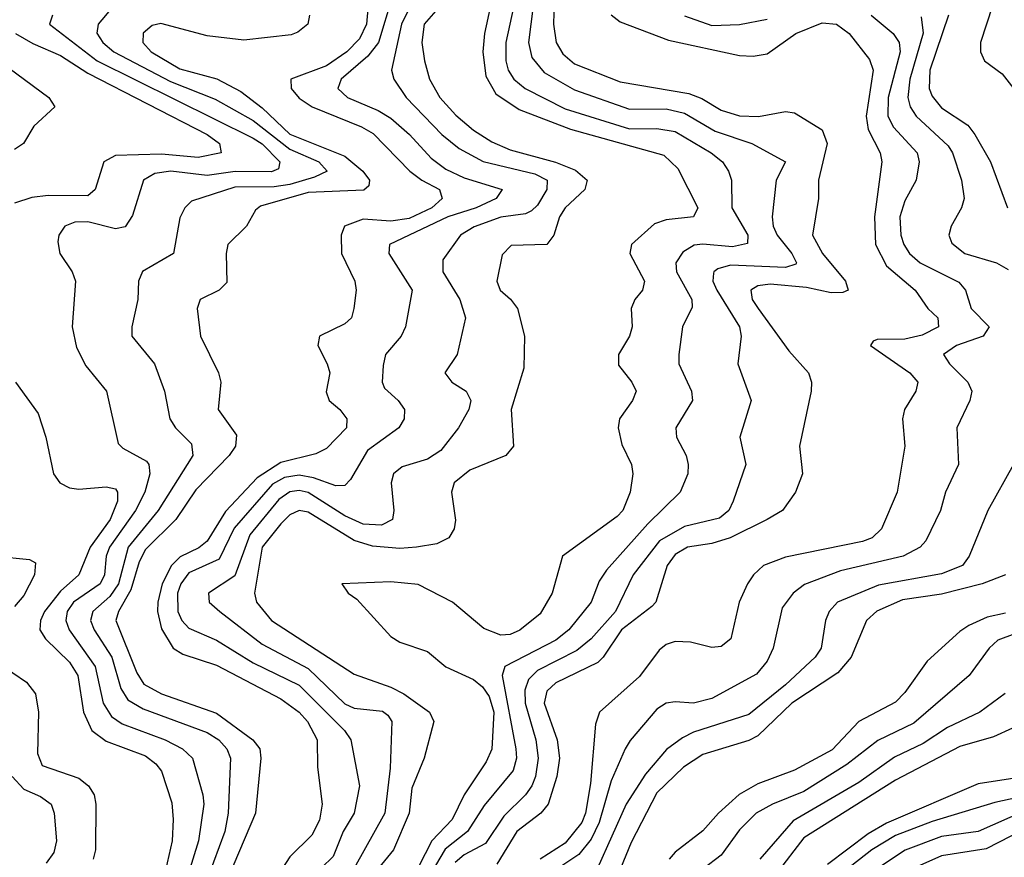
# Model space of a CAD drawing. Header units: inches. Extents: x 990535 to 1117859, y 769386 to 892122.
# Tile 900 of 1056: x 1060621 to 1062767, y 867434 to 869260. Entities that reach past the tile are written whole.
import ezdxf

# ---------------------------------------------------------------- set-up
doc = ezdxf.new("R2010")
doc.units = ezdxf.units.IN
doc.header["$MEASUREMENT"] = 0
doc.layers.add('B0866', color=7, linetype='Continuous')

msp = doc.modelspace()

# ---------------------------------------------------------------- linework, layer by layer
at = {"layer": 'B0866', "color": 5}
for points, elevation in [([(1061787.4, 869350), (1061784.6, 869250), (1061790.7, 869210), (1061805.2, 869185.2), (1061830, 869163.7), (1061930, 869124.4), (1062079.2, 869099.2), (1062108.1, 869088.1), (1062150, 869062.5), (1062190, 869050.1), (1062231, 869049), (1062290, 869059.9), (1062310, 869057.2), (1062370, 869020.1), (1062380.8, 868990), (1062361.8, 868910), (1062362.1, 868870), (1062349.2, 868790), (1062370.8, 868750), (1062421.1, 868690), (1062427.1, 868670), (1062414.9, 868665.1), (1062390, 868664.7), (1062336.2, 868676.2), (1062256.6, 868683.4), (1062230, 868679.6), (1062214.8, 868670), (1062217.4, 868650), (1062230.4, 868630), (1062297.7, 868537.7), (1062340.1, 868490), (1062346.9, 868470), (1062346.4, 868450), (1062320.6, 868330), (1062327.5, 868270), (1062312, 868230), (1062283.6, 868190), (1062250.1, 868170), (1062169.5, 868130), (1062130, 868118.3), (1062076.3, 868110), (1062050, 868093.9), (1062032.6, 868070), (1062007.3, 867990), (1061999.1, 867980.9), (1061933.1, 867930), (1061893.1, 867870), (1061881.2, 867858.8), (1061790, 867814.3), (1061770, 867796.3), (1061764, 867770), (1061792.6, 867690), (1061798, 867650), (1061792.2, 867610), (1061773, 867550), (1061757.2, 867530), (1061704.6, 867490), (1061660.8, 867419.2)], 3680), ([(1061492.5, 869330), (1061453.5, 869250), (1061431.8, 869150), (1061436.9, 869130), (1061463.6, 869090), (1061541.1, 869010), (1061579.3, 868979.3), (1061631.1, 868951.1), (1061744.1, 868924.1), (1061770.8, 868910), (1061770.4, 868890), (1061750, 868855.3), (1061736.9, 868843.1), (1061723.3, 868836.7), (1061670, 868829.3), (1061611.9, 868808.1), (1061581.8, 868790), (1061543.5, 868736.5), (1061543.6, 868710), (1061580.5, 868650), (1061593, 868610), (1061574.3, 868530), (1061548.1, 868490), (1061562.7, 868470), (1061594.3, 868450), (1061604.6, 868430), (1061600.4, 868410), (1061577.9, 868370), (1061539.2, 868320.8), (1061510, 868301.8), (1061454.7, 868285.3), (1061435.9, 868270), (1061430.8, 868250), (1061436.8, 868190), (1061434, 868170), (1061410, 868157.6), (1061370, 868159.8), (1061330, 868178.1), (1061250, 868229), (1061230, 868233.6), (1061210, 868230.7), (1061186.3, 868213.7), (1061122.9, 868137.1), (1061090, 868047.3), (1061032.7, 868010), (1061034.4, 867990), (1061057.2, 867970), (1061150, 867898.6), (1061250, 867845.8), (1061330, 867768.6), (1061350, 867759.2), (1061412.1, 867752.1), (1061423.9, 867743.9), (1061432.5, 867730), (1061428.3, 867628.3), (1061417.3, 867530), (1061350.3, 867410)], 3560), ([(1061382.4, 869310), (1061377.4, 869250), (1061361.8, 869218.2), (1061333.9, 869190), (1061290, 869159.7), (1061212.5, 869130), (1061212.9, 869110), (1061230, 869088.7), (1061258.6, 869070), (1061366.5, 869026.5), (1061391.9, 869011.9), (1061471.7, 868930), (1061497.7, 868910), (1061536.5, 868890), (1061541.8, 868870), (1061519.5, 868850), (1061470, 868826.4), (1061430, 868820.7), (1061370, 868825.3), (1061329, 868810), (1061322.2, 868790), (1061322.5, 868750), (1061351.4, 868690), (1061354.3, 868670), (1061349.5, 868630), (1061344.5, 868610), (1061330, 868596.7), (1061274.4, 868570), (1061270.9, 868550), (1061291.5, 868510), (1061296.8, 868490), (1061289, 868449), (1061295.9, 868430), (1061319.2, 868410), (1061333.9, 868390), (1061333.5, 868370), (1061290, 868325), (1061266.4, 868313.6), (1061190, 868294.5), (1061138.8, 868261.2), (1061070, 868187.5), (1061030, 868123.3), (1061011.6, 868108.4), (1060971, 868089), (1060952.4, 868070), (1060931.9, 868030), (1060922.4, 867990), (1060921.4, 867970), (1060930, 867931.6), (1060955.7, 867890), (1060976.8, 867876.8), (1061050, 867852.4), (1061190, 867779.2), (1061230, 867750.4), (1061248.2, 867730), (1061269.8, 867690), (1061270.1, 867630.1), (1061280.6, 867550), (1061274.5, 867514.5), (1061258.1, 867481.9), (1061210, 867435), (1061193.7, 867410)], 3520), ([(1061433.1, 869310), (1061402.9, 869210), (1061379.6, 869180.4), (1061322.1, 869130), (1061314.4, 869110), (1061335.9, 869090), (1061402.3, 869062.3), (1061430, 869045.1), (1061470.4, 869010), (1061518.1, 868958.1), (1061550, 868934.4), (1061590, 868915.4), (1061672.8, 868890), (1061659.5, 868870), (1061616, 868850), (1061554.6, 868830), (1061427, 868770), (1061426, 868750), (1061476.6, 868670), (1061461.9, 868590), (1061452.9, 868570), (1061418.1, 868530), (1061413.7, 868506.3), (1061411.3, 868470), (1061416.3, 868456.3), (1061445.8, 868430), (1061459.8, 868410), (1061459.5, 868390), (1061447.4, 868370), (1061379.5, 868320.5), (1061342.3, 868257.7), (1061330, 868244.6), (1061310, 868243.4), (1061261.5, 868261.5), (1061230, 868266.9), (1061198.4, 868261.6), (1061172.5, 868247.5), (1061088.7, 868151.3), (1061056.3, 868083.7), (1060990, 868053.8), (1060972.1, 868030), (1060964.9, 868010), (1060965.7, 867970), (1060974.8, 867950), (1060990, 867933.6), (1061050, 867907.2), (1061130, 867857.6), (1061230, 867809), (1061328.8, 867710), (1061342.7, 867690), (1061362, 867590), (1061350.4, 867530), (1061326.1, 867490), (1061304.1, 867435.9), (1061253.6, 867386.4)], 3540), ([(1061543.4, 869296.6), (1061503, 869250), (1061497.9, 869210), (1061503.7, 869170), (1061514.3, 869130), (1061536.8, 869090), (1061571.5, 869051.5), (1061610, 869019.2), (1061650, 868993.7), (1061690, 868976), (1061789.2, 868949.2), (1061832.2, 868932.2), (1061857.7, 868910), (1061853.1, 868890), (1061809.7, 868850), (1061797.8, 868830), (1061785.6, 868790), (1061770.2, 868770), (1061692, 868768), (1061672.6, 868747.4), (1061661.4, 868690), (1061668.6, 868670), (1061691, 868651), (1061705.9, 868630), (1061721.3, 868570), (1061720, 868500), (1061692.5, 868410), (1061697.1, 868330), (1061680.7, 868310), (1061602.5, 868277.5), (1061567.8, 868250), (1061562.1, 868230), (1061571.1, 868168.9), (1061567.8, 868150), (1061556.3, 868130), (1061530, 868116.9), (1061486, 868110), (1061450, 868107.4), (1061390, 868112.5), (1061350, 868124.2), (1061250, 868186.5), (1061230, 868189.9), (1061210, 868180.7), (1061190, 868160.8), (1061150, 868110), (1061132.6, 868010), (1061137.2, 867990), (1061169.7, 867950), (1061350, 867833.3), (1061430, 867805.1), (1061458.3, 867790), (1061514, 867750), (1061523.8, 867730), (1061502.9, 867650), (1061475.8, 867584.2), (1061470.3, 867530), (1061436.1, 867450), (1061386.7, 867390)], 3580), ([(1060830, 869295), (1060800.2, 869259.8), (1060792.3, 869250), (1060789.7, 869230.3), (1060802.3, 869210), (1060826.3, 869190), (1060950, 869125.5), (1061046.9, 869086.9), (1061130, 869039.9), (1061210, 868977.6), (1061273.3, 868950), (1061291.2, 868930), (1061263.7, 868916.3), (1061210, 868900.6), (1061175.5, 868895.5), (1061090, 868895), (1060995.4, 868864.6), (1060980.8, 868850), (1060970, 868828.2), (1060956.6, 868750), (1060889.2, 868710.8), (1060880.5, 868690), (1060878.8, 868650), (1060865.3, 868590), (1060865.9, 868570), (1060915, 868510), (1060937, 868450), (1060948.3, 868390), (1060960.8, 868370), (1060995.3, 868335.3), (1060998.9, 868310), (1060923.1, 868190), (1060857.6, 868110), (1060836.9, 868030), (1060817.5, 868002.5), (1060780.4, 867970), (1060775.4, 867950), (1060783.2, 867930), (1060822.4, 867870), (1060842, 867802), (1060857, 867777), (1060890, 867757.7), (1061030, 867706), (1061054.9, 867690), (1061073, 867670), (1061080.3, 867650), (1061075.6, 867530), (1061068, 867490), (1061031.2, 867390)], 3460), ([(1061647.6, 869290), (1061634.3, 869230), (1061630.8, 869190), (1061636.9, 869136.9), (1061658.6, 869098.6), (1061710, 869064.3), (1061821.5, 869021.5), (1062024.8, 868964.8), (1062055.8, 868935.8), (1062098.8, 868850), (1062089.6, 868830.4), (1062030, 868823.6), (1062004.9, 868815.1), (1061954.3, 868770), (1061950.8, 868750), (1061982.6, 868690), (1061978.8, 868670), (1061961.7, 868650), (1061954.1, 868630), (1061956.2, 868590), (1061950.1, 868570), (1061926.1, 868530), (1061926.5, 868506.5), (1061955.5, 868470), (1061965, 868450), (1061957, 868430), (1061928.4, 868390), (1061925.7, 868370), (1061933.5, 868333.5), (1061954.4, 868290), (1061957.5, 868270), (1061951.6, 868230), (1061935.5, 868190), (1061923.3, 868176.7), (1061804.4, 868090), (1061781.5, 868010), (1061755.6, 867964.4), (1061710.9, 867929.1), (1061690, 867919.6), (1061670, 867917.9), (1061633, 867933), (1061564.3, 867990), (1061490, 868028.6), (1061430, 868034.6), (1061323, 868030), (1061336.9, 868010), (1061356.3, 867996.3), (1061430, 867915.4), (1061450, 867903.1), (1061510, 867882.5), (1061550, 867848.8), (1061610, 867821.3), (1061630, 867805.4), (1061644.4, 867784.4), (1061654.8, 867750), (1061650.3, 867669.7), (1061638.2, 867641.8), (1061589.8, 867570), (1061563.9, 867516.1), (1061519.1, 867470), (1061475.5, 867384.5)], 3620), ([(1061698.3, 869290), (1061680.5, 869210), (1061680.8, 869170), (1061685.8, 869150), (1061698.5, 869130), (1061722.5, 869110), (1061810, 869065.9), (1061950, 869022.3), (1062010, 869022.8), (1062050, 869015.9), (1062128.1, 868970), (1062152.8, 868950), (1062165.7, 868930), (1062172.2, 868910), (1062173.5, 868850), (1062207.9, 868790), (1062207.7, 868772.3), (1062174.9, 868765.1), (1062110, 868770.9), (1062091.5, 868768.5), (1062066.7, 868753.3), (1062051, 868730), (1062052.4, 868710), (1062085.9, 868650), (1062087.1, 868632.9), (1062066, 868590), (1062057.5, 868530), (1062057.9, 868510), (1062085.2, 868450), (1062087.7, 868430), (1062051, 868370), (1062052.6, 868350), (1062073.7, 868310), (1062078.1, 868290), (1062077.2, 868270), (1062060.8, 868230), (1061990, 868161), (1061900, 868060), (1061884, 868036), (1061866.7, 867990), (1061817.7, 867930), (1061790, 867907.2), (1061678.8, 867850), (1061672.8, 867830), (1061702.3, 867670), (1061703.6, 867650), (1061696.7, 867623.3), (1061633.4, 867546.6), (1061597.1, 867490), (1061548.7, 867451.3), (1061490, 867351.7)], 3640), ([(1061740.1, 869290), (1061730.1, 869210.1), (1061737.3, 869177.3), (1061764.5, 869144.5), (1061830, 869106.9), (1061950, 869065.2), (1062030, 869066), (1062070, 869056.3), (1062137.2, 869017.2), (1062216.9, 868990), (1062290.2, 868950), (1062270.1, 868909.9), (1062261.1, 868830), (1062263.2, 868810), (1062271.8, 868790), (1062304, 868750), (1062314.3, 868730), (1062312.8, 868727.2), (1062290, 868719.4), (1062170, 868724.6), (1062142.9, 868717.1), (1062133.8, 868710), (1062133, 868707), (1062132, 868690), (1062140.9, 868670), (1062190.1, 868590), (1062193.9, 868570), (1062186.3, 868510), (1062215.2, 868430), (1062190.8, 868350), (1062204.1, 868290), (1062176.4, 868210), (1062166.5, 868190), (1062146.5, 868173.5), (1062070, 868155.4), (1062015.9, 868124.1), (1061958.3, 868050), (1061919.5, 867970), (1061866.6, 867910), (1061835.5, 867884.5), (1061750, 867841.2), (1061730, 867821.7), (1061721.9, 867798.1), (1061723.2, 867770), (1061745.8, 867690), (1061751, 867650), (1061745.3, 867610), (1061737.1, 867590), (1061723.3, 867570), (1061676.4, 867523.6), (1061636.3, 867463.7), (1061590, 867439), (1061570, 867422.4)], 3660), ([(1062741.2, 869290), (1062714.9, 869210), (1062715, 869190), (1062724.1, 869170), (1062762.2, 869142.2), (1062841, 869041)], 3820), ([(1060692.5, 869270), (1060686.3, 869250), (1060790, 869170), (1061130, 869001.4), (1061150, 868989.5), (1061188.4, 868950), (1061185.1, 868934.9), (1061170, 868928.1), (1061090.9, 868929.1), (1061030, 868920.1), (1060950.6, 868929.4), (1060915.4, 868924.6), (1060891.3, 868910), (1060866.9, 868833.1), (1060851.3, 868808.7), (1060830, 868803.7), (1060770, 868819.4), (1060741.2, 868818.8), (1060719.7, 868810), (1060706.2, 868790), (1060704.1, 868775.9), (1060708.6, 868750), (1060735.7, 868710), (1060743.1, 868690), (1060735.3, 868590), (1060745, 868545), (1060765.4, 868505.4), (1060810.2, 868450), (1060836, 868336), (1060845.9, 868325.9), (1060897.6, 868297.6), (1060902.9, 868290), (1060905.1, 868270), (1060893.8, 868230), (1060873.5, 868190), (1060816.7, 868110), (1060809.4, 868090), (1060806.2, 868050), (1060796.6, 868030), (1060738.5, 867990), (1060724.8, 867970), (1060721.5, 867950), (1060729.1, 867930), (1060785.6, 867850), (1060803.5, 867770), (1060821.1, 867741.1), (1060844.9, 867724.9), (1060938.3, 867690), (1060976.2, 867670), (1060997.5, 867650), (1061020.4, 867570), (1061022.2, 867550), (1061010.6, 867470), (1060986.2, 867390)], 3440), ([(1061252.5, 869270), (1061248.9, 869250), (1061227.5, 869232.5), (1061212.7, 869227.3), (1061110, 869215.3), (1061030, 869224.7), (1060928.6, 869251.4), (1060910, 869247), (1060890, 869230.6), (1060889.6, 869210), (1060907.8, 869190), (1060970, 869152.7), (1061050.9, 869130.9), (1061103.4, 869103.4), (1061150, 869067.5), (1061210, 869010.2), (1061330, 868962.1), (1061369.2, 868930), (1061383.9, 868910), (1061382, 868898), (1061371.4, 868888.6), (1061250, 868883.4), (1061146.3, 868853.7), (1061135, 868845), (1061115.7, 868810), (1061074.8, 868770), (1061071.3, 868750), (1061073, 868687), (1061055.6, 868670), (1061014.7, 868650), (1061008.2, 868630), (1061015.3, 868570), (1061054.8, 868490), (1061059.3, 868470), (1061053.6, 868410), (1061093.8, 868353.8), (1061091.7, 868330), (1061077.7, 868310), (1061005.3, 868234.7), (1060961.6, 868170), (1060895.2, 868104.8), (1060881.7, 868078.3), (1060863.1, 868016.9), (1060836.3, 867970), (1060831.1, 867950), (1060876.2, 867836.2), (1060891.6, 867811.6), (1060930, 867790), (1061050, 867748.4), (1061129.3, 867690), (1061144.6, 867670), (1061146.7, 867650), (1061134.8, 867530), (1061075.9, 867390)], 3480), ([(1061910.6, 869270.6), (1061930, 869255.4), (1062035.2, 869215.2), (1062190, 869181.6), (1062219.7, 869180.3), (1062250, 869185.5), (1062313, 869230), (1062370, 869253.2), (1062401, 869250), (1062429.2, 869230), (1062473.4, 869173.4), (1062481.1, 869150), (1062465.9, 869050), (1062470, 869020.7), (1062496.6, 868970), (1062500.1, 868950), (1062484.5, 868830), (1062486.1, 868770), (1062510, 868723.6), (1062572.6, 868670), (1062600.1, 868630), (1062622.3, 868610), (1062623.8, 868590), (1062587.9, 868572.1), (1062550, 868563.2), (1062490, 868562.4), (1062480.9, 868559.1), (1062475.3, 868550), (1062561.4, 868490), (1062578.9, 868470), (1062573.9, 868450), (1062549.6, 868410), (1062545.5, 868390), (1062550.1, 868329.9), (1062533.3, 868230), (1062499.3, 868150), (1062479, 868130), (1062457.7, 868122.3), (1062290, 868088), (1062242.3, 868070), (1062220.7, 868050), (1062207.3, 868030), (1062189.2, 867990), (1062170.9, 867910), (1062150, 867893.7), (1062130, 867891.5), (1062082.8, 867902.8), (1062050, 867904.3), (1062030, 867898.1), (1062014.9, 867885.1), (1061971.7, 867828.3), (1061885.1, 867750), (1061875.9, 867724.1), (1061865.3, 867594.7), (1061854.2, 867530), (1061846, 867510), (1061810, 867465), (1061755.7, 867430)], 3720), ([(1062477.2, 869270), (1062524.8, 869230), (1062537.8, 869210), (1062540.1, 869190), (1062513.8, 869090), (1062513.1, 869050), (1062525.6, 869025.6), (1062576.9, 868970), (1062581.6, 868950), (1062575.1, 868910), (1062550, 868865), (1062539.7, 868830), (1062541.9, 868790), (1062547.9, 868770), (1062560.5, 868750), (1062583.6, 868730), (1062667.7, 868687.7), (1062682.5, 868670), (1062694.8, 868630), (1062733.9, 868590), (1062720.9, 868570), (1062663.2, 868550), (1062634.6, 868530), (1062647.3, 868510), (1062687.4, 868470), (1062696.3, 868450), (1062691.8, 868430), (1062663.7, 868370), (1062667, 868290), (1062639.1, 868230), (1062628.1, 868190), (1062595.9, 868124.1), (1062583.9, 868110), (1062546.7, 868090), (1062410, 868058.1), (1062331.5, 868028.5), (1062307, 868010), (1062282.6, 867977.4), (1062263.3, 867890), (1062250, 867861.1), (1062226.8, 867833.2), (1062130, 867780.3), (1062090, 867769.9), (1062050, 867773), (1062030.1, 867769.9), (1062010, 867756.8), (1061951.5, 867688.5), (1061940.7, 867670), (1061910, 867600.6), (1061883.9, 867510), (1061866.5, 867473.5), (1061840, 867440), (1061790, 867406.4)], 3740), ([(1062070, 869268.3), (1062130, 869247.5), (1062190, 869249.7), (1062250, 869261.3)], 3740), ([(1062586.2, 869266.1), (1062590.5, 869230.5), (1062561, 869130), (1062556.9, 869090), (1062561.9, 869070), (1062575, 869050), (1062644.8, 868984.8), (1062653.9, 868970), (1062673.7, 868910), (1062679.9, 868870), (1062673.7, 868850), (1062651.3, 868810), (1062646.1, 868790), (1062652.4, 868772.4), (1062681.1, 868750), (1062750.3, 868730), (1062775.4, 868715.4)], 3760), ([(1062645.5, 869270), (1062604.7, 869150), (1062603.5, 869110), (1062610, 869093), (1062630, 869067.9), (1062687.7, 869030), (1062703.1, 869010), (1062737.1, 868950), (1062773.9, 868850)], 3780), ([(1060612.2, 869230), (1060650, 869207.8), (1060710, 869182.1), (1060770, 869143.3), (1061030.1, 869010), (1061056.5, 868990), (1061060.1, 868970), (1061010, 868959.6), (1060930, 868966.7), (1060830, 868964), (1060804.5, 868950), (1060785.4, 868890), (1060770, 868875.8), (1060683.1, 868876.9), (1060648, 868872), (1060610, 868860.1)], 3420), ([(1060561.2, 869181.2), (1060685.1, 869090), (1060697.8, 869070), (1060651.9, 869028.1), (1060629.4, 868990), (1060610, 868977.3)], 3380), ([(1060612.1, 868470), (1060661.2, 868401.2), (1060678.2, 868350), (1060694.8, 868270), (1060708.5, 868250), (1060730, 868239.1), (1060750, 868236.2), (1060810, 868241.6), (1060830, 868237), (1060834.5, 868230), (1060834.1, 868210), (1060818.6, 868170), (1060774.8, 868110), (1060750.1, 868050), (1060710, 868014.3), (1060675.2, 867970), (1060666.3, 867950), (1060665.4, 867930), (1060677.6, 867910), (1060730, 867858.9), (1060747.9, 867830), (1060760.5, 867750), (1060778.5, 867710), (1060810, 867686.7), (1060895.1, 867655.1), (1060917.7, 867637.7), (1060930, 867621.4), (1060952.6, 867552.6), (1060956, 867516), (1060953.7, 867470), (1060935.5, 867390)], 3420), ([(1062787, 868290), (1062731.5, 868190), (1062690.5, 868090), (1062676.3, 868070), (1062630, 868051.8), (1062493, 868027), (1062403.5, 867990), (1062385.5, 867970), (1062377.7, 867950), (1062368.1, 867890), (1062354.9, 867870), (1062290.4, 867810), (1062210, 867745.3), (1062090, 867706.7), (1062065.4, 867694.6), (1062031, 867669), (1061985.1, 867614.9), (1061943.3, 867550), (1061880.4, 867410)], 3760), ([(1060570, 868090.5), (1060642.8, 868082.8), (1060655.5, 868075.5), (1060653.4, 868050), (1060630, 868004.6), (1060610, 867980.9)], 3380), ([(1062769.4, 868050), (1062719, 868030), (1062630, 868007.4), (1062545, 867995), (1062489.2, 867970.8), (1062467, 867950), (1062433.6, 867870), (1062403.9, 867836.1), (1062303.9, 867770), (1062230, 867698.8), (1062210, 867688.5), (1062110, 867657.9), (1062067.8, 867630), (1062010, 867574.1), (1061954, 867466), (1061919.1, 867380.9)], 3780), ([(1062770, 867966.1), (1062730, 867957.5), (1062690, 867939.4), (1062670, 867926.3), (1062598.6, 867861.4), (1062550, 867793.1), (1062530, 867772.4), (1062450, 867729.6), (1062391.7, 867668.3), (1062310, 867623.8), (1062230, 867594.1), (1062189.5, 867570.5), (1062144.5, 867530), (1062110, 867491.2), (1062050, 867445.1), (1062036.6, 867430)], 3820), ([(1062790, 867921.3), (1062753, 867907), (1062734.3, 867890), (1062690.7, 867830), (1062570, 867726.4), (1062491.7, 867688.3), (1062423.8, 867636.2), (1062330, 867577.5), (1062262.2, 867550), (1062226.1, 867530), (1062190, 867493.8), (1062150, 867438.5), (1062070, 867377.3)], 3840), ([(1060576, 867856), (1060635.9, 867815.9), (1060656, 867790), (1060662.5, 867750), (1060660, 867660), (1060670, 867634.3), (1060750, 867606.2), (1060771.5, 867590), (1060783.7, 867570), (1060787.5, 867550), (1060786.2, 867450), (1060781.1, 867430)], 3380), ([(1062768.8, 867791.2), (1062713.8, 867750), (1062643.4, 867716.6), (1062590, 867682.2), (1062527.7, 867652.3), (1062450, 867597.1), (1062306.7, 867513.3), (1062234.6, 867430)], 3860), ([(1062784.9, 867715.1), (1062743.3, 867696.7), (1062670, 867675.1), (1062530, 867601.7), (1062330, 867476.4), (1062270, 867397.9)], 3880), ([(1060604.6, 867610), (1060630, 867582.3), (1060666.6, 867566.6), (1060689.5, 867550), (1060696.1, 867530), (1060701.3, 867470), (1060695.8, 867444.2), (1060679.1, 867420.9)], 3360), ([(1062870, 867619), (1062710, 867594), (1062510, 867508.5), (1062470, 867485.1), (1062381.6, 867418.4)], 3920), ([(1062890, 867584.6), (1062746.6, 867553.4), (1062610, 867511.9), (1062530, 867481.2), (1062478.3, 867450), (1062401.4, 867390)], 3940), ([(1062810, 867534.4), (1062710, 867490.2), (1062630, 867479), (1062550.9, 867449.1), (1062442.7, 867377.3)], 3960), ([(1062833.4, 867506.6), (1062727.7, 867452.3), (1062630, 867436.8), (1062569.9, 867410.1)], 3980)]:
    msp.add_lwpolyline(points, dxfattribs=dict(at, elevation=elevation))

doc.saveas('drawing.dxf')
